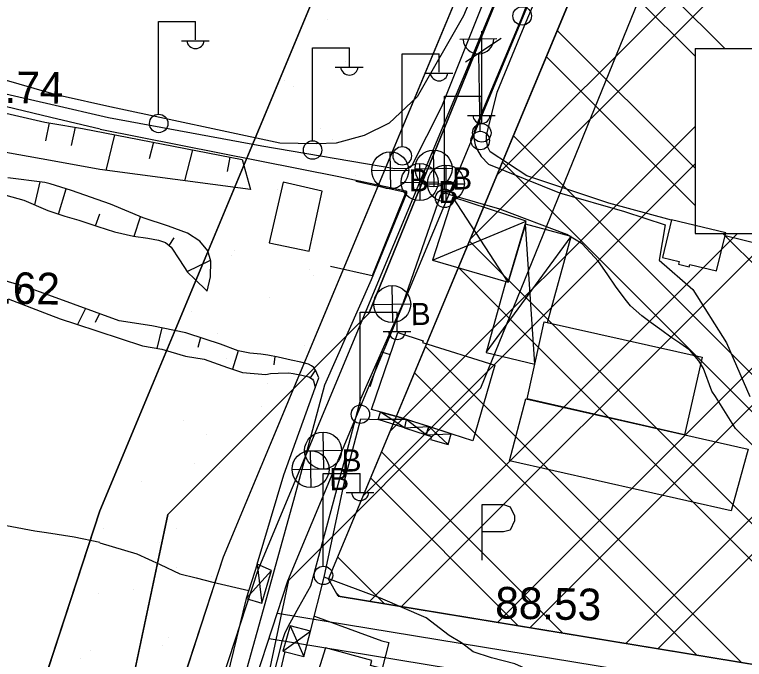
# Model space of a CAD drawing. Extents: x 417995 to 421451, y 4454518 to 4458015.
# Drawn here: x 419714.7 to 419853, y 4456153.7 to 4456275.9 of the extents above; entities that cross this region are included whole.
import ezdxf

# ---------------------------------------------------------------- set-up
doc = ezdxf.new("R2010")
doc.units = 0
for name, color, linetype in [('ADAKENARI', 7, 'Continuous'), ('B_Harabe', 7, 'Continuous'), ('B_Mesken', 7, 'Continuous'), ('B_Sundurma', 7, 'Continuous'), ('B_Ticari', 7, 'Continuous'), ('KALDIRIM_FAT', 7, 'Continuous'), ('PL_AYA_PARK_DINLENME', 7, 'Continuous'), ('PL_K_DEPOLAMA', 7, 'Continuous'), ('PL_KA_TARIM_ALANI', 7, 'Continuous'), ('S_Cad_Sok_Lambasi', 7, 'Continuous'), ('S_Elektrik_Diregi', 7, 'Continuous'), ('S_Otopark', 7, 'Continuous'), ('S_Rogar_Kapagi', 7, 'Continuous'), ('S_Rogar_Kapagi_Buski', 7, 'Continuous'), ('S_Telefon_Diregi', 7, 'Continuous'), ('SEMBOL_FAT', 7, 'Continuous'), ('Sev_Sevalti', 7, 'Continuous'), ('Sev_Sevustu', 7, 'Continuous'), ('Sev_Tarama', 7, 'Continuous'), ('Sinir_Duvar_tek_tarafa_ait', 7, 'Continuous'), ('Sinir_itirazli_Mulkiyet', 7, 'Continuous'), ('Sinir_Parmaklik_bir_taraf', 7, 'Continuous'), ('Sinir_Tel_bir_taraf', 7, 'Continuous'), ('TRFAT_DEPOLAMA', 7, 'Continuous'), ('TRFAT_PARKALANI', 7, 'Continuous'), ('Y_Kot_Noktasi', 7, 'Continuous'), ('Y_Yol_Kotu', 7, 'Continuous'), ('Yol_Sose', 7, 'Continuous')]:
    doc.layers.add(name, color=color, linetype=linetype)

msp = doc.modelspace()

# ---------------------------------------------------------------- linework, layer by layer
at = {"layer": 'ADAKENARI'}
for p, q in [((419730.88, 4456181.8), (419817.34, 4456389.19)), ((419754.34, 4456173.09), (419839.06, 4456376.31)), ((419774.25, 4456168.89), (419852.21, 4456355.88)), ((419679.75, 4456025.55), (419730.88, 4456181.8)), ((419712.12, 4456044.1), (419754.34, 4456173.09)), ((419776.06, 4456165.64), (419774.25, 4456168.89)), ((419776.06, 4456165.64), (419877.03, 4456149.07))]:
    msp.add_line(p, q, dxfattribs=at)
at = {"layer": 'B_Harabe'}
msp.add_lwpolyline([(419765.66, 4456244.07), (419762.95, 4456232.58), (419770.58, 4456231.02), (419773, 4456242.41)], close=True, dxfattribs=at)
at = {"layer": 'B_Mesken'}
for points in [[(419837.52, 4456229.85), (419840.68, 4456229.08), (419840.55, 4456228.55), (419842.57, 4456228.06), (419842.68, 4456228.5), (419847.74, 4456227.27), (419849.5, 4456234.49), (419839.25, 4456236.98)], [(419782.35, 4456201), (419787.37, 4456215.62), (419792.14, 4456214.01), (419792.03, 4456213.69), (419805.73, 4456209.41), (419801.61, 4456195.12), (419787.86, 4456199.48)], [(419773.65, 4456155.89), (419770.28, 4456145.21), (419781.72, 4456141.76), (419784.81, 4456151.85), (419782.21, 4456152.5), (419782.44, 4456153.44)]]:
    msp.add_lwpolyline(points, close=True, dxfattribs=at)
at = {"layer": 'B_Sundurma'}
for p, q in [((419808.28, 4456225.14), (419797.76, 4456241.24)), ((419793.96, 4456229.35), (419811.7, 4456236.69)), ((419813.32, 4456209.6), (419811.54, 4456236.17)), ((419804.11, 4456211.83), (419820.23, 4456233.83)), ((419788.6, 4456197.55), (419784.08, 4456200.52)), ((419788.96, 4456199.14), (419783.64, 4456199.11)), ((419792.73, 4456196.23), (419788.96, 4456199.14)), ((419788.61, 4456197.58), (419793.22, 4456197.78)), ((419793.22, 4456197.78), (419796.93, 4456194.41)), ((419792.73, 4456196.23), (419797.5, 4456196.42)), ((419760.69, 4456171.75), (419761.57, 4456164.36)), ((419758.64, 4456165.24), (419763.45, 4456170.5)), ((419766.94, 4456160.06), (419769.52, 4456154.25)), ((419765.6, 4456155.26), (419770.83, 4456159.03))]:
    msp.add_line(p, q, dxfattribs=at)
for points in [[(419793.96, 4456229.35), (419808.28, 4456225.14), (419811.7, 4456236.69), (419797.76, 4456241.24)], [(419808.28, 4456225.14), (419807.83, 4456225.27), (419804.11, 4456211.83), (419813.32, 4456209.6), (419815.11, 4456217.62), (419815.74, 4456217.48), (419820.23, 4456233.83), (419811.54, 4456236.17)], [(419788.96, 4456199.14), (419788.6, 4456197.55), (419783.64, 4456199.11), (419784.08, 4456200.52), (419787.86, 4456199.48)], [(419788.61, 4456197.58), (419792.73, 4456196.23), (419793.22, 4456197.78), (419788.96, 4456199.14)], [(419793.22, 4456197.78), (419792.73, 4456196.23), (419793.73, 4456195.94), (419793.58, 4456195.35), (419796.93, 4456194.41), (419797.5, 4456196.42)], [(419760.69, 4456171.75), (419758.64, 4456165.24), (419761.57, 4456164.36), (419763.45, 4456170.5)], [(419766.94, 4456160.06), (419765.6, 4456155.26), (419769.52, 4456154.25), (419770.83, 4456159.03)]]:
    msp.add_lwpolyline(points, close=True, dxfattribs=at)
at = {"layer": 'B_Ticari'}
for points in [[(419811.85, 4456203.02), (419815.11, 4456217.62), (419845.04, 4456210.92), (419841.72, 4456196.25)], [(419811.62, 4456203.07), (419853.74, 4456193.52), (419850.51, 4456181.81), (419808.5, 4456191.33)]]:
    msp.add_lwpolyline(points, close=True, dxfattribs=at)
at = {"layer": 'KALDIRIM_FAT'}
for p, q in [((419760.9, 4456170.65), (419845.14, 4456372.7)), ((419766.53, 4456168.56), (419850.35, 4456369.61)), ((419726.93, 4456066.84), (419760.9, 4456170.65)), ((419732.63, 4456064.98), (419766.53, 4456168.56)), ((419764.54, 4456162.46), (420016.91, 4456121.05)), ((419762.96, 4456157.65), (420017.11, 4456115.95))]:
    msp.add_line(p, q, dxfattribs=at)
at = {"layer": 'PL_AYA_PARK_DINLENME'}
for points in [[(420118.96, 4457025.05), (419997.85, 4457034.52), (419976.45, 4456862.61), (419990.59, 4456775.21), (419973.03, 4456658.34), (419937.97, 4456539.69), (419817.34, 4456389.19), (419730.88, 4456181.8), (419679.75, 4456025.55), (419854.6, 4455987.6)], [(419859.9, 4456012.03), (419712.12, 4456044.1), (419754.34, 4456173.09), (419839.06, 4456376.31), (419960.56, 4456527.89), (419997.49, 4456652.91), (420015.89, 4456775.35), (420001.7, 4456863.07), (420019.71, 4457007.73), (420039.67, 4457006.17), (420110.63, 4457000.62), (420122.08, 4456999.73), (420124.45, 4456999.54)], [(420013.63, 4456854.22), (420021.56, 4456763.74), (419972.35, 4456528.79), (419896.15, 4456444.66), (419851.71, 4456390.68), (419781.86, 4456219.24), (419743.76, 4456181.14), (419715.18, 4456046.21), (419900.92, 4456001.76), (419824.72, 4455719.19), (419823.13, 4455660.45), (419756.46, 4455592.19), (419783.44, 4455525.52), (419794.56, 4455425.51), (419778.68, 4455323.91), (419819.96, 4455165.16), (419792.54, 4455014.98)], [(419884.24, 4455014.01), (419916.83, 4455187.99), (419837.29, 4455197.86), (419804.18, 4455325.18), (419819.77, 4455424.95), (419807.91, 4455531.7), (419785.76, 4455586.42), (419835.59, 4455637.43), (419842.19, 4455646.09), (419927.54, 4456021.09), (419744.69, 4456064.85), (419766.68, 4456168.71), (419803.1, 4456205.13), (419873.42, 4456377.73), (419915.08, 4456428.31), (419995.43, 4456517.04), (420046.79, 4456762.24), (420038.67, 4456854.78)]]:
    msp.add_lwpolyline(points, dxfattribs=at)
at = {"layer": 'PL_K_DEPOLAMA'}
msp.add_lwpolyline([(419774.25, 4456168.89), (419852.21, 4456355.88), (419856.08, 4456357.37), (419946.16, 4456314.89), (419877.03, 4456149.07), (419776.06, 4456165.64)], close=True, dxfattribs=at)
at = {"layer": 'PL_KA_TARIM_ALANI'}
for p, q in [((419781.86, 4456219.24), (419851.71, 4456390.68)), ((419743.76, 4456181.14), (419781.86, 4456219.24)), ((419715.18, 4456046.21), (419743.76, 4456181.14))]:
    msp.add_line(p, q, dxfattribs=at)
at = {"layer": 'S_Cad_Sok_Lambasi'}
for p, q in [((419799.14, 4456271.17), (419806.14, 4456271.29)), ((419802.95, 4456253.74), (419802.69, 4456268.41))]:
    msp.add_line(p, q, dxfattribs=at)
msp.add_circle((419802.98, 4456251.99), 1.75, dxfattribs=at)
msp.add_arc((419802.64, 4456271.34), 2.93, 184.298, 357.9072, dxfattribs=at)
at = {"layer": 'S_Elektrik_Diregi'}
for p, q in [((419742.01, 4456257.05), (419742.01, 4456274.55)), ((419742.01, 4456274.55), (419749.01, 4456274.55)), ((419749.01, 4456271.05), (419749.01, 4456274.55)), ((419746.35, 4456270.91), (419751.6, 4456270.91)), ((419771.18, 4456252.03), (419771.18, 4456269.53)), ((419771.18, 4456269.53), (419778.18, 4456269.53)), ((419778.18, 4456266.03), (419778.18, 4456269.53)), ((419788.17, 4456250.92), (419788.17, 4456268.42)), ((419788.17, 4456268.42), (419795.17, 4456268.42)), ((419795.17, 4456264.92), (419795.17, 4456268.42)), ((419775.52, 4456265.89), (419780.77, 4456265.89)), ((419792.51, 4456264.78), (419797.76, 4456264.78)), ((419796.21, 4456242.87), (419796.21, 4456260.37)), ((419796.21, 4456260.37), (419803.21, 4456260.37)), ((419803.21, 4456256.87), (419803.21, 4456260.37)), ((419800.55, 4456256.73), (419805.8, 4456256.73)), ((419780.23, 4456201.96), (419780.23, 4456219.46)), ((419780.23, 4456219.46), (419787.23, 4456219.46)), ((419787.23, 4456215.96), (419787.23, 4456219.46)), ((419784.57, 4456215.82), (419789.82, 4456215.82)), ((419773.23, 4456171.43), (419773.23, 4456188.93)), ((419773.23, 4456188.93), (419780.23, 4456188.93)), ((419780.23, 4456185.43), (419780.23, 4456188.93)), ((419777.57, 4456185.29), (419782.82, 4456185.29))]:
    msp.add_line(p, q, dxfattribs=at)
for centre in [(419810.93, 4456275.6), (419742.05, 4456255.22), (419771.21, 4456250.19), (419788.2, 4456249.09), (419796.24, 4456241.03), (419780.27, 4456200.12), (419773.27, 4456169.59)]:
    msp.add_circle(centre, 1.75, dxfattribs=at)
for centre in [(419749.02, 4456271.07), (419778.18, 4456266.04), (419795.17, 4456264.94), (419803.21, 4456256.88), (419787.23, 4456215.97), (419780.23, 4456185.44)]:
    msp.add_arc(centre, 1.66, 184.8384, 355.1464, dxfattribs=at)
at = {"layer": 'S_Otopark'}
for points in [[(419803.32, 4456183), (419807.41, 4456183)], [(419803.32, 4456172.5), (419803.32, 4456183)], [(419807.41, 4456183), (419808.64, 4456182.58), (419809.48, 4456180.87), (419809.48, 4456179.96), (419808.64, 4456178.17), (419807.41, 4456177.82)], [(419807.41, 4456177.82), (419803.32, 4456177.82)]]:
    msp.add_lwpolyline(points, dxfattribs=at)
at = {"layer": 'S_Rogar_Kapagi'}
for p, q in [((419796.52, 4456240.31), (419796.52, 4456247.31)), ((419792.95, 4456243.78), (419799.95, 4456243.78))]:
    msp.add_line(p, q, dxfattribs=at)
msp.add_circle((419796.47, 4456243.84), 3.5, dxfattribs=at)
at = {"layer": 'S_Rogar_Kapagi_Buski'}
for p, q in [((419785.86, 4456249.84), (419785.98, 4456242.84)), ((419794.09, 4456250.19), (419794.21, 4456243.19)), ((419790.65, 4456246.63), (419797.65, 4456246.75)), ((419791.44, 4456247.62), (419791.56, 4456240.62)), ((419782.42, 4456246.28), (419789.42, 4456246.4)), ((419788, 4456244.06), (419795, 4456244.18)), ((419786.24, 4456224.5), (419786.36, 4456217.5)), ((419782.8, 4456220.94), (419789.8, 4456221.06)), ((419773.13, 4456196.74), (419773.25, 4456189.74)), ((419769.69, 4456193.18), (419776.69, 4456193.3)), ((419770.78, 4456193.22), (419770.9, 4456186.22)), ((419767.34, 4456189.66), (419774.34, 4456189.78))]:
    msp.add_line(p, q, dxfattribs=at)
for centre in [(419785.92, 4456246.34), (419794.15, 4456246.69), (419791.5, 4456244.12), (419786.3, 4456221), (419773.19, 4456193.24), (419770.84, 4456189.72)]:
    msp.add_circle(centre, 3.5, dxfattribs=at)
at = {"layer": 'S_Telefon_Diregi'}
for p, q in [((419803.31, 4456255.19), (419803.31, 4456272.69)), ((419800.2, 4456266.91), (419806.95, 4456271.36))]:
    msp.add_line(p, q, dxfattribs=at)
msp.add_circle((419803.28, 4456253.44), 1.75, dxfattribs=at)
at = {"layer": 'SEMBOL_FAT'}
for p, q in [((419843.7, 4456269.4), (419843.7, 4456234.4)), ((419843.7, 4456269.4), (419878.7, 4456269.4)), ((419843.7, 4456234.4), (419878.7, 4456234.4))]:
    msp.add_line(p, q, dxfattribs=at)
at = {"layer": 'Sev_Sevalti'}
for points in [[(419721.51, 4456248.18), (419711.27, 4456250.03), (419688.53, 4456255.84), (419683.98, 4456256.45), (419678.08, 4456257.6), (419676.6, 4456257.69), (419673.86, 4456257.53), (419672.83, 4456257.06), (419671.91, 4456254.24), (419669.57, 4456242.81)], [(419759.42, 4456242.72), (419730.91, 4456246.48), (419721.51, 4456248.18)], [(419721.46, 4456243.76), (419720.49, 4456244.05), (419713.47, 4456244.95)], [(419751.2, 4456223.44), (419751.84, 4456226.19), (419751.92, 4456229.13), (419751.38, 4456231.06), (419749.87, 4456232.9), (419747.49, 4456234.45), (419743.88, 4456235.75), (419739.07, 4456237.34), (419732.92, 4456239.93), (419725.55, 4456242.54), (419721.46, 4456243.76)], [(419713.51, 4456222.01), (419720.39, 4456219.33), (419721.2, 4456219.03)], [(419721.2, 4456219.03), (419723.4, 4456218.23), (419726.3, 4456217.23), (419738.95, 4456213.08), (419742.61, 4456212.43), (419747.13, 4456211.14), (419750.69, 4456210.54), (419755.08, 4456209.01), (419757.95, 4456208.01), (419762.33, 4456207.67), (419763.25, 4456207.82), (419764.66, 4456207.93), (419766.72, 4456207.95), (419767.5, 4456207.86), (419769.2, 4456207.5), (419770.52, 4456207.19), (419771.19, 4456206.8), (419771.37, 4456206.44), (419771.65, 4456205.52), (419771.67, 4456205.14)]]:
    msp.add_lwpolyline(points, dxfattribs=at)
at = {"layer": 'Sev_Sevustu'}
for points in [[(419669.57, 4456242.81), (419668.52, 4456252.42), (419669.28, 4456262), (419670.22, 4456264.17), (419670.55, 4456264.56), (419673.15, 4456265.13), (419686.15, 4456261.74), (419703.74, 4456259.33), (419720.49, 4456255.48), (419721.58, 4456255.29), (419727.62, 4456254.25), (419757.89, 4456248.4), (419759.42, 4456242.72)], [(419713.08, 4456241.65), (419716.47, 4456240.68), (419721.01, 4456238.74), (419721.41, 4456238.61), (419724.26, 4456237.63), (419726.88, 4456236.92), (419730.5, 4456235.7), (419733.68, 4456234.67), (419737.29, 4456233.86), (419739.96, 4456233.49), (419741.98, 4456233.08), (419743.35, 4456232.68), (419744.39, 4456231.77), (419746, 4456229.39), (419747.53, 4456227.04), (419748.86, 4456225.78), (419751.2, 4456223.44)], [(419771.67, 4456205.14), (419772.39, 4456207.05), (419771.84, 4456208.38), (419771.44, 4456208.96), (419770.99, 4456209.29), (419770.45, 4456209.62), (419768.97, 4456210.02), (419767.17, 4456210.4), (419764.66, 4456210.96), (419762.72, 4456211.34), (419761.4, 4456211.5), (419759.32, 4456211.7), (419757.08, 4456212.14), (419753.75, 4456213.38), (419750.87, 4456214.37), (419747.21, 4456215.54), (419740.77, 4456216.89), (419734.57, 4456217.83), (419721.24, 4456222.68), (419716.99, 4456224.22), (419704.35, 4456227.91)]]:
    msp.add_lwpolyline(points, dxfattribs=at)
at = {"layer": 'Sev_Tarama'}
for p, q in [((419721.28, 4456255.34), (419720.57, 4456251.91)), ((419726.23, 4456254.49), (419725.48, 4456251.04)), ((419733.66, 4456253.08), (419732.02, 4456246.33)), ((419741.07, 4456251.65), (419740.26, 4456248.5)), ((419748.44, 4456250.22), (419746.95, 4456244.36)), ((419755.55, 4456248.85), (419755.01, 4456246.11)), ((419718.54, 4456239.8), (419719.58, 4456244.17)), ((419723.07, 4456238.04), (419724.49, 4456242.85)), ((419730.08, 4456235.84), (419730.87, 4456238.11)), ((419737.39, 4456233.84), (419738.58, 4456237.55)), ((419744.05, 4456232.07), (419744.98, 4456233.54)), ((419747.44, 4456227.19), (419751.87, 4456229.29)), ((419716.04, 4456224.5), (419715.57, 4456222.95)), ((419728.16, 4456220.16), (419726.63, 4456217.13)), ((419730.81, 4456219.2), (419729.99, 4456217.53)), ((419742.61, 4456216.51), (419741.66, 4456212.6)), ((419749.95, 4456214.67), (419749.43, 4456212.75)), ((419757.08, 4456212.14), (419756.06, 4456208.67)), ((419764.06, 4456211.08), (419763.89, 4456209.47)), ((419771.74, 4456208.52), (419770.76, 4456207.04))]:
    msp.add_line(p, q, dxfattribs=at)
at = {"layer": 'Sinir_Duvar_tek_tarafa_ait'}
for points in [[(419779.38, 4456244.29), (419788.88, 4456242.19), (419782.52, 4456226.37), (419774.62, 4456228.13)], [(419782.12, 4456205.38), (419784.3, 4456211.95), (419785.94, 4456211.45)]]:
    msp.add_lwpolyline(points, dxfattribs=at)
at = {"layer": 'Sinir_itirazli_Mulkiyet'}
for points in [[(419810.54, 4456301.18), (419799.8, 4456275.61), (419791.05, 4456260.28), (419785.71, 4456255.31), (419781.01, 4456252.92), (419775.68, 4456251.51), (419771.94, 4456251.37), (419765.02, 4456251.52), (419733.12, 4456258.33)], [(419709.57, 4456266.56), (419712.23, 4456263.66), (419721.64, 4456260.99)], [(419721.64, 4456260.99), (419723.16, 4456260.56), (419733.34, 4456258.29)], [(419760.69, 4456171.75), (419765.79, 4456188.67), (419771.67, 4456205.14)], [(419670.89, 4456187.02), (419718.6, 4456178.02), (419720.76, 4456177.69)], [(419720.76, 4456177.69), (419726.04, 4456176.87), (419730.89, 4456175.87)], [(419730.89, 4456175.76), (419737.93, 4456173.67), (419742.33, 4456171.68), (419746.02, 4456169.87), (419749.14, 4456169.1), (419752.32, 4456168.33), (419759.11, 4456166.72)], [(419758.64, 4456165.24), (419753.22, 4456142.92), (419749.78, 4456122.66), (419742.15, 4456101.42), (419729.42, 4456093.16)]]:
    msp.add_lwpolyline(points, dxfattribs=at)
at = {"layer": 'Sinir_Parmaklik_bir_taraf'}
msp.add_lwpolyline([(419765.97, 4456155.16), (419762.79, 4456141.82), (419770.43, 4456140)], dxfattribs=at)
at = {"layer": 'Sinir_Tel_bir_taraf'}
for points in [[(419839.23, 4456236.9), (419827.37, 4456240.15), (419811.8, 4456245.27), (419804.89, 4456249.87), (419804.44, 4456250.72), (419804.17, 4456252.11), (419804.19, 4456252.92), (419806.22, 4456261.15), (419810.98, 4456272.86), (419817.52, 4456288.33), (419820.64, 4456295.4)], [(419867.43, 4456229.5), (419849.37, 4456233.95)], [(419770.83, 4456159.03), (419773.42, 4456169.24), (419777.42, 4456188.22), (419780.35, 4456199.23), (419783.64, 4456199.11)], [(419849.37, 4456132.69), (419844.11, 4456135.1), (419842.3, 4456136.33), (419841.45, 4456137.16), (419839.85, 4456138.44), (419837.72, 4456139.94), (419834.46, 4456141.68), (419832.37, 4456142.38), (419828.44, 4456143.27), (419825.32, 4456144.09), (419820.93, 4456145.7), (419817.03, 4456148.38), (419812.61, 4456151.44), (419809.51, 4456152.86), (419805.1, 4456153.98), (419801.66, 4456155.13), (419799.43, 4456156.8), (419797.08, 4456158.2), (419792.72, 4456161.53), (419784.09, 4456165.28), (419773.42, 4456169.24)], [(419771.56, 4456161.89), (419784.36, 4456157.21), (419785.65, 4456156.86), (419784.4, 4456151.96)]]:
    msp.add_lwpolyline(points, dxfattribs=at)
at = {"layer": 'TRFAT_DEPOLAMA'}
for p, q in [((419806.15, 4456245.4), (419898.24, 4456337.49)), ((419801.09, 4456233.27), (419903.04, 4456335.22)), ((419825.91, 4456292.81), (419849.33, 4456269.4)), ((419806.28, 4456160.68), (419935.91, 4456290.31)), ((419823.83, 4456287.82), (419843.7, 4456267.95)), ((419812.36, 4456159.68), (419930.86, 4456278.18)), ((419817.59, 4456272.85), (419843.7, 4456246.74)), ((419815.51, 4456267.86), (419843.7, 4456239.67)), ((419785.93, 4456196.89), (419843.7, 4456254.66)), ((419809.27, 4456252.88), (419887.64, 4456174.52)), ((419780.87, 4456184.76), (419843.7, 4456247.59)), ((419807.19, 4456247.89), (419885.56, 4456169.53)), ((419830.58, 4456156.69), (419915.69, 4456241.8)), ((419781.98, 4456164.67), (419851.72, 4456234.4)), ((419788.06, 4456163.67), (419858.79, 4456234.4)), ((419848.97, 4456234.4), (419893.88, 4456189.49)), ((419800.95, 4456232.92), (419879.32, 4456154.55)), ((419836.65, 4456155.7), (419910.63, 4456229.68)), ((419798.87, 4456227.93), (419877.23, 4456149.56)), ((419792.63, 4456212.96), (419852.49, 4456153.1)), ((419790.54, 4456207.97), (419844.03, 4456154.49)), ((419784.3, 4456193), (419818.65, 4456158.65)), ((419782.22, 4456188.01), (419810.19, 4456160.04)), ((419775.98, 4456173.04), (419784.82, 4456164.2)), ((419775.75, 4456166.2), (419776.36, 4456165.59))]:
    msp.add_line(p, q, dxfattribs=at)
at = {"layer": 'TRFAT_PARKALANI'}
for p, q in [((419774.07, 4456274.9), (419774.07, 4456274.9)), ((419777.54, 4456266.91), (419777.54, 4456266.91)), ((419780.73, 4456265.92), (419780.73, 4456265.92)), ((419765.96, 4456263.32), (419765.96, 4456263.32)), ((419792.31, 4456264.3), (419792.31, 4456264.3)), ((419767.51, 4456262.25), (419767.51, 4456262.25)), ((419787.39, 4456256.94), (419787.39, 4456256.94)), ((419772.62, 4456254.34), (419772.62, 4456254.34)), ((419774.94, 4456252.13), (419774.94, 4456252.13)), ((419759.3, 4456249.82), (419759.3, 4456249.82)), ((419779.28, 4456245.36), (419779.28, 4456245.36)), ((419764.51, 4456242.75), (419764.51, 4456242.75)), ((419771.17, 4456233.77), (419771.17, 4456233.77)), ((419755.82, 4456230.12), (419755.82, 4456230.12)), ((419756.39, 4456231.17), (419756.39, 4456231.17)), ((419770.6, 4456227.51), (419770.6, 4456227.51)), ((419771.47, 4456226.41), (419771.47, 4456226.41)), ((419763.05, 4456222.19), (419763.05, 4456222.19)), ((419748.28, 4456219.58), (419748.28, 4456219.58)), ((419753.22, 4456215.35), (419753.22, 4456215.35)), ((419769.71, 4456213.21), (419769.71, 4456213.21)), ((419754.94, 4456210.6), (419754.94, 4456210.6)), ((419767.12, 4456207.82), (419767.12, 4456207.82)), ((419762.58, 4456205.9), (419762.58, 4456205.9)), ((419761.6, 4456201.62), (419761.6, 4456201.62)), ((419746.83, 4456199.02), (419746.83, 4456199.02)), ((419751.09, 4456196.26), (419751.09, 4456196.26)), ((419748.88, 4456190.73), (419748.88, 4456190.73)), ((419753.49, 4456190.04), (419753.49, 4456190.04)), ((419738.72, 4456187.43), (419738.72, 4456187.43)), ((419731.5, 4456178.56), (419731.5, 4456178.56)), ((419745.38, 4456178.45), (419745.38, 4456178.45)), ((419730.61, 4456175.85), (419730.61, 4456175.85)), ((419742.19, 4456175.74), (419742.19, 4456175.74)), ((419745.4, 4456171.03), (419745.4, 4456171.03)), ((419752.04, 4456169.47), (419752.04, 4456169.47)), ((419737.27, 4456166.87), (419737.27, 4456166.87)), ((419730.7, 4456166.1), (419730.7, 4456166.1)), ((419743.93, 4456157.89), (419743.93, 4456157.89)), ((419742.8, 4456156.26), (419742.8, 4456156.26)), ((419727.16, 4456153.94), (419727.16, 4456153.94)), ((419729.16, 4456155.28), (419729.16, 4456155.28))]:
    msp.add_line(p, q, dxfattribs=at)
at = {"layer": 'Yol_Sose'}
for points in [[(419721.62, 4456258.79), (419703.9, 4456262.87), (419698.27, 4456265.9), (419696.89, 4456267.19), (419695.64, 4456268.51), (419694.77, 4456269.8), (419693.35, 4456272.03), (419687.92, 4456279.12), (419682.23, 4456286.8), (419678.53, 4456292.16)], [(419817.41, 4456292.12), (419810.67, 4456274.87), (419802.62, 4456255.67), (419801.82, 4456253.71), (419801.75, 4456252.85), (419801.85, 4456252.12), (419802.02, 4456251.19), (419802.46, 4456250.18), (419803.16, 4456248.95), (419804.54, 4456247.54), (419818.02, 4456242.08), (419830.34, 4456238.52), (419838, 4456236.01), (419836.87, 4456229.35), (419843.3, 4456223.76), (419849.65, 4456213.64), (419854.1, 4456203.52)], [(419721.59, 4456256.38), (419702.62, 4456260.91), (419690.7, 4456262.89), (419678.25, 4456265.33), (419668.33, 4456266.77), (419653.83, 4456269.3), (419639.71, 4456272.23), (419617.7, 4456280.15)], [(419804.49, 4456280.53), (419795.63, 4456258.37), (419789.93, 4456247.13), (419789.71, 4456246.86), (419789.17, 4456246.66), (419786.81, 4456246.63), (419761.61, 4456250.94), (419732.51, 4456256.29)], [(419732.51, 4456256.29), (419721.62, 4456258.79)], [(419730.97, 4456254.14), (419721.59, 4456256.38)], [(419730.97, 4456254.14), (419776.16, 4456245.16), (419786.85, 4456242.91), (419788.84, 4456242.46), (419788.87, 4456242.46), (419788.98, 4456242.35), (419789.02, 4456241.95), (419782.28, 4456225.62), (419773.49, 4456205.61), (419767.76, 4456184.46), (419762.13, 4456164.18), (419756.12, 4456142.49), (419750.76, 4456118.47), (419745.22, 4456099.89), (419737.35, 4456071.55), (419736.1, 4456064.85), (419735.96, 4456063.85)], [(419847.55, 4456203.46), (419846.89, 4456204.52), (419845.32, 4456208.8), (419844.43, 4456210.25), (419842.71, 4456212.26), (419840.82, 4456213.6), (419839.08, 4456214.74), (419837.38, 4456215.97), (419835.35, 4456217.44), (419833.59, 4456218.75), (419831.44, 4456220.66), (419830.7, 4456221.63), (419828.77, 4456224.21), (419827.01, 4456226.76), (419825.41, 4456229.09), (419822.28, 4456232.41), (419819.42, 4456234.2), (419806.72, 4456238.98), (419797.46, 4456241.64), (419796.41, 4456242.01), (419795.43, 4456241.65), (419788.33, 4456221.09), (419780.28, 4456202.98), (419777.05, 4456190.72), (419770.79, 4456167.52), (419768.51, 4456163.48), (419767.53, 4456161.66), (419766.91, 4456160.54), (419765.93, 4456158.72), (419765.35, 4456157.03), (419760.23, 4456136.67)], [(419851.34, 4456197.42), (419847.55, 4456203.46)], [(419876.57, 4456169.96), (419874.49, 4456171.58), (419873.02, 4456173.69), (419871.7, 4456175.59), (419870.74, 4456177.58), (419869.51, 4456179.69), (419867.88, 4456181.92), (419865.31, 4456184.7), (419861.52, 4456187.68), (419855.09, 4456193.74), (419851.34, 4456197.42)]]:
    msp.add_lwpolyline(points, dxfattribs=at)

# ---------------------------------------------------------------- texts
at = {"layer": 'S_Rogar_Kapagi_Buski'}
for p in [(419789.49, 4456242.33), (419797.72, 4456242.68), (419795.07, 4456240.11), (419789.87, 4456216.99), (419776.76, 4456189.24), (419774.41, 4456185.72)]:
    msp.add_text('B', height=4.2, rotation=1, dxfattribs=at).set_placement(p)
at = {"layer": 'Y_Kot_Noktasi'}
for s, rotation, p in [('88.62', 359.0723, (419703.2, 4456221.22)), ('88.53', 358.8393, (419805.78, 4456161.45))]:
    msp.add_text(s, height=6, rotation=rotation, dxfattribs=at).set_placement(p)
at = {"layer": 'Y_Yol_Kotu'}
msp.add_text('88.74', height=6, rotation=359.0723, dxfattribs=at).set_placement((419703.86, 4456259.26))

doc.saveas('drawing.dxf')
